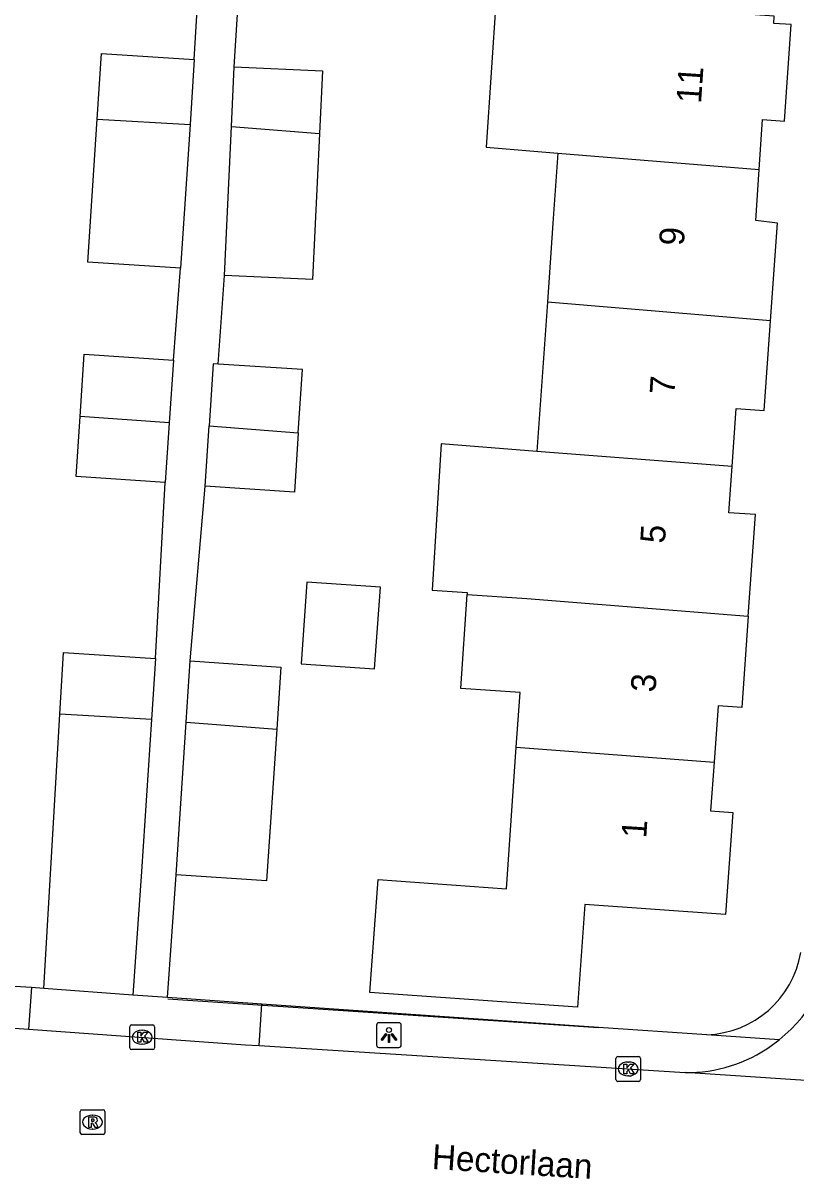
# Model space of a CAD drawing. Extents: x 161848 to 162726, y 385382 to 386521.
# Drawn here: x 162338.58 to 162369.71, y 385461.46 to 385508.07 of the extents above; entities that cross this region are included whole.
import ezdxf

# ---------------------------------------------------------------- set-up
doc = ezdxf.new("R2010")
doc.units = 0
for name, color, linetype in [('IMGEO_Kolk', 7, 'Continuous'), ('IMGEO_Lichtpunt', 7, 'Continuous'), ('IMGEO_Muur', 7, 'Continuous'), ('IMGEO_Openbare_ruimte_label', 7, 'Continuous'), ('IMGEO_Pand', 7, 'Continuous'), ('IMGEO_Pand_nummerreeks', 7, 'Continuous'), ('IMGEO_Rijbaan_lokaal_open', 7, 'Continuous'), ('IMGEO_Rioolput', 7, 'Continuous'), ('IMGEO_Voetpad_open', 7, 'Continuous')]:
    doc.layers.add(name, color=color, linetype=linetype)

msp = doc.modelspace()

# ---------------------------------------------------------------- linework, layer by layer
at = {"layer": 'IMGEO_Kolk'}
for p, q in [((162342.872, 385466.748), (162342.872, 385467.6)), ((162342.947, 385467.674), (162343.799, 385467.674)), ((162343.873, 385467.6), (162343.873, 385466.748)), ((162343.36, 385467.454), (162343.385, 385467.454)), ((162343.799, 385466.674), (162342.947, 385466.674)), ((162343.383, 385466.894), (162343.358, 385466.894)), ((162362.459, 385465.469), (162362.459, 385466.321)), ((162362.534, 385466.395), (162363.386, 385466.395)), ((162362.947, 385466.175), (162362.972, 385466.175)), ((162363.46, 385466.321), (162363.46, 385465.469)), ((162363.386, 385465.395), (162362.534, 385465.395)), ((162362.97, 385465.615), (162362.945, 385465.615))]:
    msp.add_line(p, q, dxfattribs=at)
for points in [[(162342.872, 385466.748), (162342.872, 385467.6)], [(162342.947, 385467.674), (162343.799, 385467.674)], [(162343.873, 385467.6), (162343.873, 385466.748)], [(162343.193, 385467.374), (162343.316, 385467.374), (162343.316, 385467.223), (162343.446, 385467.374), (162343.61, 385467.374), (162343.464, 385467.223), (162343.617, 385466.974), (162343.465, 385466.974), (162343.38, 385467.138), (162343.316, 385467.071), (162343.316, 385466.974), (162343.193, 385466.974), (162343.193, 385467.374)], [(162343.799, 385466.674), (162342.947, 385466.674)], [(162362.459, 385465.469), (162362.459, 385466.321)], [(162362.534, 385466.395), (162363.386, 385466.395)], [(162363.46, 385466.321), (162363.46, 385465.469)], [(162362.78, 385466.095), (162362.903, 385466.095), (162362.903, 385465.944), (162363.033, 385466.095), (162363.197, 385466.095), (162363.051, 385465.944), (162363.204, 385465.695), (162363.052, 385465.695), (162362.967, 385465.859), (162362.903, 385465.792), (162362.903, 385465.695), (162362.78, 385465.695), (162362.78, 385466.095)], [(162363.386, 385465.395), (162362.534, 385465.395)]]:
    msp.add_lwpolyline(points, dxfattribs=at)
for centre, start, end in [((162342.949, 385467.598), 91.552, 178.448), ((162342.949, 385467.598), 91.552, 178.448), ((162343.797, 385467.598), 1.552, 88.448), ((162343.797, 385467.598), 1.552, 88.448), ((162342.949, 385466.75), 181.552, 268.448), ((162342.949, 385466.75), 181.552, 268.448), ((162343.797, 385466.75), 271.552, 358.448), ((162343.797, 385466.75), 271.552, 358.448), ((162362.536, 385466.319), 91.552, 178.448), ((162362.536, 385466.319), 91.552, 178.448), ((162363.384, 385466.319), 1.552, 88.448), ((162363.384, 385466.319), 1.552, 88.448), ((162362.536, 385465.471), 181.552, 268.448), ((162362.536, 385465.471), 181.552, 268.448), ((162363.384, 385465.471), 271.552, 358.448), ((162363.384, 385465.471), 271.552, 358.448)]:
    msp.add_arc(centre, 0.0765, start, end, dxfattribs=at)
for centre, major_axis, ratio, start_param, end_param in [((162343.359, 385467.174), (-0.387, 0.002), 0.722429, 4.712389, 7.853982), ((162343.384, 385467.174), (-0.39, 0.002), 0.717154, 1.570796, 4.712389), ((162362.946, 385465.895), (-0.387, 0.002), 0.722429, 4.712389, 7.853982), ((162362.971, 385465.895), (-0.39, 0.002), 0.717154, 1.570796, 4.712389)]:
    msp.add_ellipse(centre, major_axis=major_axis, ratio=ratio, start_param=start_param, end_param=end_param, dxfattribs=at)
at = {"layer": 'IMGEO_Lichtpunt'}
for p, q in [((162352.819, 385467.667), (162352.819, 385466.86)), ((162352.819, 385467.667), (162352.819, 385466.86)), ((162353.721, 385467.762), (162352.913, 385467.762)), ((162353.721, 385467.762), (162352.913, 385467.762)), ((162353.815, 385466.86), (162353.815, 385467.667)), ((162353.815, 385466.86), (162353.815, 385467.667)), ((162352.913, 385466.766), (162353.721, 385466.766)), ((162352.913, 385466.766), (162353.721, 385466.766))]:
    msp.add_line(p, q, dxfattribs=at)
for points in [[(162353.193, 385467.331), (162353.232, 385467.303), (162353.044, 385467.041), (162353.006, 385467.068), (162353.193, 385467.331)], [(162353.295, 385467.283), (162353.342, 385467.283), (162353.342, 385466.961), (162353.295, 385466.961), (162353.295, 385467.283)], [(162353.405, 385467.303), (162353.443, 385467.33), (162353.63, 385467.068), (162353.591, 385467.04), (162353.405, 385467.303)]]:
    msp.add_lwpolyline(points, dxfattribs=at)
msp.add_circle((162353.318, 385467.465), 0.0994, dxfattribs=at)
for centre, start, end in [((162352.913, 385467.667), 90, 180), ((162352.913, 385467.667), 90, 180), ((162353.721, 385467.667), 0, 90), ((162353.721, 385467.667), 0, 90), ((162352.913, 385466.86), 180, 270), ((162352.913, 385466.86), 180, 270), ((162353.721, 385466.86), 270, 0), ((162353.721, 385466.86), 270, 360)]:
    msp.add_arc(centre, 0.0946, start, end, dxfattribs=at)
at = {"layer": 'IMGEO_Muur'}
msp.add_lwpolyline([(162344.406, 385468.729), (162361.762, 385467.568)], dxfattribs=at)
at = {"layer": 'IMGEO_Pand'}
for points in [[(162357.633, 385509.104), (162357.232, 385503.068), (162360.122, 385502.831)], [(162368.24, 385502.165), (162368.374, 385504.184), (162369.261, 385504.125), (162369.519, 385508.014), (162368.824, 385508.06), (162368.844, 385508.36), (162365.773, 385508.564)], [(162341.557, 385504.199), (162341.731, 385506.85), (162345.475, 385506.605)], [(162345.475, 385506.605), (162345.303, 385503.988)], [(162346.972, 385503.91), (162347.086, 385506.317)], [(162347.086, 385506.317), (162350.637, 385506.148), (162350.516, 385503.619)], [(162344.923, 385498.185), (162341.179, 385498.43), (162341.557, 385504.199)], [(162341.557, 385504.199), (162345.303, 385503.988)], [(162345.303, 385503.988), (162344.923, 385498.185)], [(162346.685, 385497.897), (162346.972, 385503.91)], [(162346.972, 385503.91), (162350.516, 385503.619)], [(162350.516, 385503.619), (162350.236, 385497.728), (162346.685, 385497.897)], [(162360.122, 385502.831), (162359.924, 385500), (162359.703, 385496.825)], [(162360.122, 385502.831), (162368.24, 385502.165)], [(162368.697, 385496.069), (162368.975, 385500), (162368.103, 385500.109), (162368.24, 385502.165)], [(162359.703, 385496.825), (162359.283, 385490.802)], [(162368.697, 385496.069), (162359.703, 385496.825)], [(162367.144, 385490.192), (162367.309, 385492.526), (162368.441, 385492.446), (162368.697, 385496.069)], [(162340.871, 385492.205), (162341.037, 385494.722), (162344.63, 385494.485)], [(162344.63, 385494.485), (162344.463, 385491.952)], [(162346.443, 385494.324), (162346.239, 385494.338), (162346.073, 385491.827)], [(162349.663, 385491.548), (162349.832, 385494.1), (162346.443, 385494.324)], [(162344.304, 385489.549), (162340.711, 385489.786), (162340.871, 385492.205)], [(162344.463, 385491.952), (162340.871, 385492.205)], [(162344.463, 385491.952), (162344.304, 385489.549)], [(162345.913, 385489.401), (162346.073, 385491.827)], [(162346.073, 385491.827), (162349.663, 385491.548)], [(162349.663, 385491.548), (162349.506, 385489.164), (162345.913, 385489.401)], [(162359.283, 385490.802), (162355.416, 385491.102), (162355.062, 385485.201), (162356.472, 385485.109), (162356.465, 385485.032)], [(162367.144, 385490.192), (162359.283, 385490.802)], [(162367.794, 385484.154), (162368.084, 385488.254), (162367.012, 385488.33), (162367.144, 385490.192)], [(162349.784, 385482.238), (162352.742, 385482.031), (162352.973, 385485.327), (162350.015, 385485.534), (162349.784, 385482.238)], [(162358.45, 385478.873), (162358.604, 385481.078), (162356.209, 385481.245), (162356.465, 385485.032)], [(162356.465, 385485.032), (162358.868, 385484.864), (162367.794, 385484.154)], [(162367.794, 385484.154), (162367.534, 385480.474), (162366.58, 385480.542), (162366.419, 385478.271)], [(162340.063, 385480.201), (162340.21, 385482.694), (162343.914, 385482.448)], [(162343.914, 385482.448), (162343.75, 385479.983)], [(162345.148, 385479.878), (162345.313, 385482.349)], [(162345.313, 385482.349), (162348.961, 385482.106), (162348.795, 385479.602)], [(162339.41, 385469.143), (162340.063, 385480.201)], [(162343.75, 385479.983), (162340.063, 385480.201)], [(162343.75, 385479.983), (162343.343, 385473.855), (162342.998, 385468.872)], [(162344.739, 385473.728), (162345.148, 385479.878)], [(162345.148, 385479.878), (162348.795, 385479.602)], [(162348.795, 385479.602), (162348.388, 385473.485), (162344.739, 385473.728)], [(162366.419, 385478.271), (162366.28, 385476.301), (162367.174, 385476.238), (162366.882, 385472.12), (162361.207, 385472.522), (162360.915, 385468.394), (162352.546, 385468.985), (162352.877, 385473.532), (162358.052, 385473.162), (162358.45, 385478.873)], [(162358.45, 385478.873), (162366.419, 385478.271)], [(162342.998, 385468.872), (162339.41, 385469.143)]]:
    msp.add_lwpolyline(points, dxfattribs=at)
at = {"layer": 'IMGEO_Rijbaan_lokaal_open'}
for points in [[(162319.723, 385468.876), (162338.798, 385467.504)], [(162338.798, 385467.504), (162347.539, 385466.873), (162348.084, 385466.839)], [(162348.084, 385466.839), (162365.257, 385465.748)], [(162368.732, 385466.838), (162369.038, 385467.069)], [(162384.026, 385464.541), (162383.264, 385464.554), (162365.257, 385465.748)]]:
    msp.add_lwpolyline(points, dxfattribs=at)
for centre, radius, start, end in [((162365.168, 385471.884), 6.177, 308.7885, 356.9946), ((162365.339, 385471.57), 5.822, 269.1898, 305.6403)]:
    msp.add_arc(centre, radius, start, end, dxfattribs=at)
at = {"layer": 'IMGEO_Rioolput'}
for p, q in [((162340.874, 385463.326), (162340.874, 385464.178)), ((162340.949, 385464.252), (162341.801, 385464.252)), ((162341.362, 385464.032), (162341.387, 385464.032)), ((162341.875, 385464.178), (162341.875, 385463.326)), ((162341.385, 385463.472), (162341.36, 385463.472)), ((162341.801, 385463.252), (162340.949, 385463.252))]:
    msp.add_line(p, q, dxfattribs=at)
for points in [[(162340.874, 385463.326), (162340.874, 385464.178)], [(162340.949, 385464.252), (162341.801, 385464.252)], [(162341.463, 385463.95), (162341.211, 385463.952), (162341.211, 385463.552)], [(162341.389, 385463.871), (162341.335, 385463.871), (162341.335, 385463.79)], [(162341.875, 385464.178), (162341.875, 385463.326)], [(162341.211, 385463.552), (162341.335, 385463.552), (162341.335, 385463.714), (162341.346, 385463.714)], [(162341.335, 385463.79), (162341.387, 385463.79)], [(162341.393, 385463.685), (162341.464, 385463.552), (162341.604, 385463.552), (162341.539, 385463.678)], [(162341.801, 385463.252), (162340.949, 385463.252)]]:
    msp.add_lwpolyline(points, dxfattribs=at)
for centre, radius, start, end in [((162340.951, 385464.176), 0.0765, 91.552, 178.448), ((162340.951, 385464.176), 0.0765, 91.552, 178.448), ((162341.395, 385463.775), 0.0964, 77.0061, 93.1865), ((162341.409, 385463.832), 0.0378, 276.6634, 79.6772), ((162341.462, 385463.84), 0.109, 350.3612, 89.416), ((162341.46, 385463.84), 0.112, 277.5842, 350.9817), ((162341.799, 385464.176), 0.0765, 1.552, 88.448), ((162341.799, 385464.176), 0.0765, 1.552, 88.448), ((162341.345, 385463.661), 0.0533, 26.0293, 88.6989), ((162341.371, 385463.979), 0.19, 274.7715, 282.9687), ((162341.444, 385463.625), 0.108, 29.5134, 73.7905), ((162340.951, 385463.328), 0.0765, 181.552, 268.448), ((162340.951, 385463.328), 0.0765, 181.552, 268.448), ((162341.799, 385463.328), 0.0765, 271.552, 358.448), ((162341.799, 385463.328), 0.0765, 271.552, 358.448)]:
    msp.add_arc(centre, radius, start, end, dxfattribs=at)
for centre, major_axis, ratio, start_param, end_param in [((162341.361, 385463.752), (-0.387, 0.002), 0.722429, 4.712389, 7.853982), ((162341.386, 385463.752), (-0.39, 0.002), 0.717154, 1.570796, 4.712389)]:
    msp.add_ellipse(centre, major_axis=major_axis, ratio=ratio, start_param=start_param, end_param=end_param, dxfattribs=at)
at = {"layer": 'IMGEO_Voetpad_open'}
for points in [[(162347.086, 385506.317), (162347.749, 385516.93)], [(162345.475, 385506.605), (162345.903, 385513.7)], [(162344.63, 385494.485), (162344.923, 385498.185)], [(162346.443, 385494.324), (162346.685, 385497.897)], [(162343.914, 385482.448), (162344.304, 385489.549)], [(162345.313, 385482.349), (162345.913, 385489.401)], [(162344.395, 385468.775), (162344.739, 385473.728)], [(162338.916, 385469.174), (162332.668, 385469.561)], [(162338.916, 385469.174), (162338.798, 385467.504)], [(162339.41, 385469.143), (162338.916, 385469.174)], [(162344.395, 385468.775), (162342.998, 385468.872)], [(162348.201, 385468.51), (162344.395, 385468.775)], [(162348.084, 385466.839), (162348.201, 385468.51)], [(162366.124, 385467.276), (162361.762, 385467.568), (162348.201, 385468.51)], [(162369.038, 385467.069), (162366.124, 385467.276)]]:
    msp.add_lwpolyline(points, dxfattribs=at)
msp.add_arc((162365.986, 385471.252), 3.979, 271.9936, 350.4489, dxfattribs=at)

# ---------------------------------------------------------------- texts
at = {"layer": 'IMGEO_Openbare_ruimte_label'}
msp.add_text('Hectorlaan', height=1, rotation=356.3879, dxfattribs=at).set_placement((162355.029, 385461.864))
at = {"layer": 'IMGEO_Pand_nummerreeks'}
for s, rotation, p in [('11', 86.1958, (162365.892, 385504.815)), ('9', 86.3711, (162365.198, 385499.075)), ('7', 86.3711, (162364.818, 385493.073)), ('5', 86.3734, (162364.438, 385487.071)), ('3', 86.3711, (162364.057, 385481.069)), ('1', 86.3711, (162363.684, 385475.181))]:
    msp.add_text(s, height=1, rotation=rotation, dxfattribs=at).set_placement(p)

doc.saveas('drawing.dxf')
